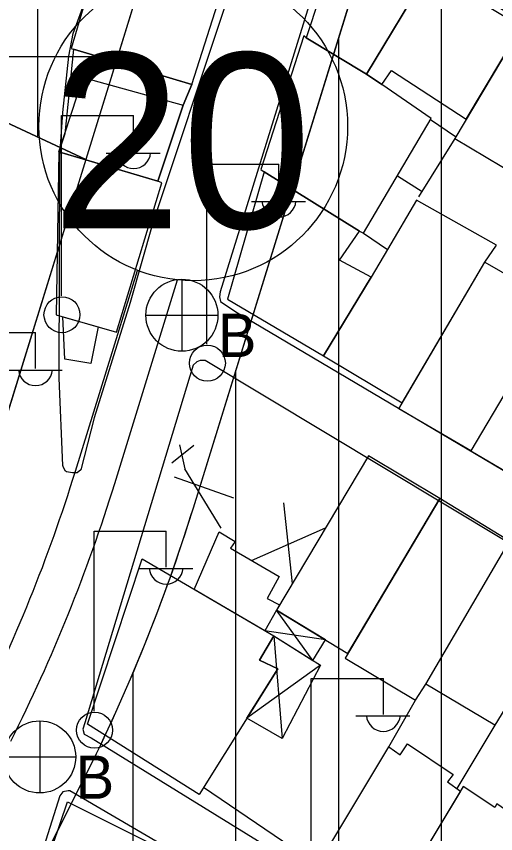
# Model space of a CAD drawing. Extents: x 417997 to 421451, y 4451742 to 4455216.
# Drawn here: x 419349.5 to 419396.1, y 4452795.1 to 4452874.4 of the extents above; entities that cross this region are included whole.
import ezdxf

# ---------------------------------------------------------------- set-up
doc = ezdxf.new("R2010")
doc.units = 0
for name, color, linetype in [('ADA', 7, 'Continuous'), ('ADAKENARI', 7, 'Continuous'), ('B_Mesken', 7, 'Continuous'), ('B_Sundurma', 7, 'Continuous'), ('B_Teras', 7, 'Continuous'), ('KALDIRIM', 7, 'Continuous'), ('KD_DAIRE', 7, 'Continuous'), ('KD_YGEN', 7, 'Continuous'), ('PL_K_TALI_IS_MRK', 7, 'Continuous'), ('PL_KON_MEV_350', 7, 'Continuous'), ('PL_TA_K_OTOPARK', 7, 'Continuous'), ('S_Elektrik_Diregi', 7, 'Continuous'), ('S_Rogar_Kapagi_Buski', 7, 'Continuous'), ('Sinir_Duvar_tek_tarafa_ait', 7, 'Continuous'), ('TR_ORTAYOGUNKONUT', 7, 'Continuous'), ('TR_TALIISMERK', 7, 'Continuous'), ('Yol_Sose', 7, 'Continuous')]:
    doc.layers.add(name, color=color, linetype=linetype)

msp = doc.modelspace()

# ---------------------------------------------------------------- linework, layer by layer
at = {"layer": 'ADA'}
msp.add_line((419311.592, 4452881.387), (419356.255, 4452860.545), dxfattribs=at)
msp.add_line((419311.592, 4452881.387), (419356.255, 4452860.545), dxfattribs=at)
at = {"layer": 'ADAKENARI'}
for p, q in [((419363.788, 4452884.887), (419356.255, 4452860.545)), ((419363.788, 4452884.887), (419356.255, 4452860.545)), ((419366.72, 4452826.711), (419382.894, 4452878.974)), ((419366.72, 4452826.711), (419382.894, 4452878.974)), ((419356.255, 4452860.545), (419347.614, 4452832.624)), ((419356.255, 4452860.545), (419347.614, 4452832.624)), ((419310.855, 4452710.649), (419356.122, 4452800.447)), ((419310.855, 4452710.649), (419356.122, 4452800.447))]:
    msp.add_line(p, q, dxfattribs=at)
msp.add_arc((419204.32, 4452876.971), 170, 333.24723, 342.80363, dxfattribs=at)
msp.add_arc((419204.32, 4452876.971), 170, 333.24723, 342.80363, dxfattribs=at)
at = {"layer": 'B_Mesken'}
for points in [[(419377.697, 4452872.374), (419383.535, 4452868.819), (419389.542, 4452878.773), (419381.505, 4452883.96)], [(419354.84, 4452871.325), (419366.558, 4452867.832), (419369.573, 4452877.276), (419357.806, 4452881.32)], [(419383.535, 4452868.819), (419385.035, 4452867.827), (419385.967, 4452869.184), (419393.242, 4452864.459), (419398.475, 4452873.234), (419398.62, 4452873.419), (419392.596, 4452877.057), (419392.824, 4452877.386), (419389.863, 4452879.143), (419389.542, 4452878.773)], [(419382.863, 4452853.569), (419383.254, 4452853.383), (419389.844, 4452864.514), (419385.035, 4452867.827), (419383.535, 4452868.819), (419377.697, 4452872.374), (419377.47, 4452872.539), (419373.285, 4452859.569), (419373.588, 4452859.339)], [(419399.739, 4452858.052), (419406.087, 4452868.693), (419398.475, 4452873.234), (419392.128, 4452862.592)], [(419365.73, 4452865.812), (419366.558, 4452867.832), (419355.062, 4452871.258), (419354.225, 4452863.04), (419353.651, 4452861.27), (419363.266, 4452858.435), (419365.73, 4452865.812), (419366.558, 4452867.832)], [(419353.651, 4452861.27), (419353.379, 4452845.442), (419359.262, 4452843.759), (419363.668, 4452858.286), (419363.266, 4452858.435)], [(419370.043, 4452846.985), (419379.381, 4452841.462), (419384.002, 4452849.095), (419380.937, 4452850.751), (419382.863, 4452853.569), (419373.588, 4452859.339)], [(419395.067, 4452850.575), (419396.17, 4452852.209), (419388.418, 4452856.593), (419385.601, 4452851.798), (419384.002, 4452849.095), (419379.381, 4452841.462), (419387.028, 4452836.897)], [(419395.067, 4452850.575), (419402.2, 4452846.443), (419401.146, 4452844.801), (419393.677, 4452832.252), (419386.691, 4452836.323)], [(419354.214, 4452841.13), (419354.049, 4452845.251), (419357.481, 4452844.269), (419356.769, 4452840.739)], [(419400.474, 4452828.245), (419407.985, 4452840.98), (419401.146, 4452844.801), (419393.677, 4452832.252)], [(419390.673, 4452827.625), (419383.747, 4452831.738), (419374.801, 4452816.774), (419381.744, 4452812.553)], [(419397.454, 4452823.45), (419390.673, 4452827.625), (419381.478, 4452812.105), (419388.322, 4452808.013), (419389.312, 4452809.584)], [(419369.228, 4452824.356), (419370.777, 4452823.442), (419370.32, 4452822.781), (419375.049, 4452820.018), (419373.883, 4452817.91), (419375.099, 4452817.272), (419374.801, 4452816.774), (419373.678, 4452814.766), (419366.81, 4452818.78)], [(419389.312, 4452809.584), (419397.454, 4452823.45), (419404.386, 4452819.243), (419396.039, 4452805.603)], [(419367.278, 4452798.846), (419356.438, 4452805.682), (419361.758, 4452821.734), (419374.551, 4452814.255), (419373.165, 4452811.914), (419374.932, 4452811.066)], [(419385.79, 4452787.715), (419378.804, 4452791.994), (419385.718, 4452803.502), (419386.828, 4452802.697), (419387.531, 4452803.765), (419391.989, 4452800.811), (419391.41, 4452800.092), (419392.673, 4452799.187)], [(419392.145, 4452783.234), (419399.709, 4452795.524), (419396.223, 4452797.937), (419396.037, 4452797.609), (419392.939, 4452799.631), (419385.601, 4452787.402)], [(419348.275, 4452776.641), (419347.352, 4452777.178), (419354.491, 4452798.139), (419368.218, 4452791.282), (419367.807, 4452790.55), (419360.493, 4452778.774), (419357.931, 4452774.651), (419356.331, 4452775.62), (419354.877, 4452772.857)]]:
    msp.add_lwpolyline(points, close=True, dxfattribs=at)
at = {"layer": 'B_Sundurma'}
for p, q in [((419364.628, 4452831.064), (419366.775, 4452832.802)), ((419365.375, 4452832.814), (419365.877, 4452830.5)), ((419369.413, 4452824.739), (419365.877, 4452830.5)), ((419364.846, 4452829.729), (419370.629, 4452827.671)), ((419375.47, 4452827.193), (419376.335, 4452819.34)), ((419372.369, 4452821.583), (419379.573, 4452824.756)), ((419378.321, 4452811.883), (419374.801, 4452816.774)), ((419379.567, 4452813.876), (419373.678, 4452814.766)), ((419374.551, 4452814.255), (419375.345, 4452804.294)), ((419379.068, 4452811.413), (419371.931, 4452806.274))]:
    msp.add_line(p, q, dxfattribs=at)
for points in [[(419378.321, 4452811.883), (419379.567, 4452813.876), (419374.801, 4452816.774), (419373.678, 4452814.766), (419374.551, 4452814.255)], [(419374.551, 4452814.255), (419379.068, 4452811.413), (419375.345, 4452804.294), (419371.931, 4452806.274), (419374.932, 4452811.066), (419373.165, 4452811.914)]]:
    msp.add_lwpolyline(points, close=True, dxfattribs=at)
at = {"layer": 'B_Teras'}
msp.add_lwpolyline([(419356.002, 4452868.515), (419365.73, 4452865.812), (419363.266, 4452858.435), (419353.651, 4452861.27)], close=True, dxfattribs=at)
at = {"layer": 'KALDIRIM'}
for p, q in [((419355.256, 4452830.259), (419361.296, 4452849.773)), ((419355.256, 4452830.259), (419361.296, 4452849.773)), ((419359.078, 4452829.077), (419365.194, 4452848.839)), ((419359.078, 4452829.077), (419365.194, 4452848.839))]:
    msp.add_line(p, q, dxfattribs=at)
for radius in [158, 158, 162, 162]:
    msp.add_arc((419204.32, 4452876.971), radius, 333.24723, 342.80363, dxfattribs=at)
at = {"layer": 'KD_DAIRE'}
msp.add_circle((419366.707, 4452863.762), 15, dxfattribs=at)
msp.add_circle((419366.707, 4452863.762), 15, dxfattribs=at)
at = {"layer": 'PL_K_TALI_IS_MRK'}
msp.add_lwpolyline([(419351.123, 4453030.039), (419355.52, 4453016.764), (419434.233, 4453007.553), (419385.322, 4452931.225), (419381.957, 4452925.774), (419378.777, 4452920.212), (419375.787, 4452914.546), (419372.99, 4452908.783), (419370.389, 4452902.929), (419367.986, 4452896.99), (419365.785, 4452890.974), (419363.788, 4452884.887), (419356.255, 4452860.545), (419311.592, 4452881.387), (419331.265, 4452969.872), (419325.562, 4453006.946), (419318.406, 4453048.334), (419318.411, 4453048.333), (419345.58, 4453046.776)], close=True, dxfattribs=at)
msp.add_lwpolyline([(419351.123, 4453030.039), (419355.52, 4453016.764), (419434.233, 4453007.553), (419385.322, 4452931.225), (419381.957, 4452925.774), (419378.777, 4452920.212), (419375.787, 4452914.546), (419372.99, 4452908.783), (419370.389, 4452902.929), (419367.986, 4452896.99), (419365.785, 4452890.974), (419363.788, 4452884.887), (419356.255, 4452860.545), (419311.592, 4452881.387), (419331.265, 4452969.872), (419325.562, 4453006.946), (419318.406, 4453048.334), (419318.411, 4453048.333), (419345.58, 4453046.776)], close=True, dxfattribs=at)
at = {"layer": 'PL_KON_MEV_350'}
msp.add_lwpolyline([(419466.594, 4452606.411), (419460.376, 4452607.831), (419454.262, 4452609.644), (419448.276, 4452611.844), (419442.443, 4452614.421), (419436.785, 4452617.364), (419431.327, 4452620.662), (419314.743, 4452696.278), (419310.855, 4452710.649), (419356.122, 4452800.447), (419357.685, 4452803.629), (419359.18, 4452806.842), (419360.609, 4452810.086), (419361.969, 4452813.358), (419363.261, 4452816.659), (419364.484, 4452819.985), (419365.637, 4452823.337), (419366.72, 4452826.711), (419382.894, 4452878.974)], dxfattribs=at)
at = {"layer": 'PL_TA_K_OTOPARK'}
msp.add_lwpolyline([(419356.255, 4452860.545), (419347.614, 4452832.624), (419347.014, 4452830.728), (419346.388, 4452828.841), (419345.737, 4452826.961), (419345.062, 4452825.091), (419344.362, 4452823.229), (419343.637, 4452821.377), (419342.888, 4452819.535), (419342.114, 4452817.703), (419299.088, 4452839.705), (419311.592, 4452881.387)], close=True, dxfattribs=at)
msp.add_lwpolyline([(419356.255, 4452860.545), (419347.614, 4452832.624), (419347.014, 4452830.728), (419346.388, 4452828.841), (419345.737, 4452826.961), (419345.062, 4452825.091), (419344.362, 4452823.229), (419343.637, 4452821.377), (419342.888, 4452819.535), (419342.114, 4452817.703), (419299.088, 4452839.705), (419311.592, 4452881.387)], close=True, dxfattribs=at)
at = {"layer": 'S_Elektrik_Diregi'}
for p, q in [((419353.915, 4452847.3), (419353.915, 4452864.8)), ((419353.915, 4452864.8), (419360.915, 4452864.8)), ((419360.915, 4452861.3), (419360.915, 4452864.8)), ((419358.255, 4452861.16), (419363.505, 4452861.16)), ((419368.043, 4452842.597), (419368.043, 4452860.097)), ((419368.043, 4452860.097), (419375.043, 4452860.097)), ((419375.043, 4452856.597), (419375.043, 4452860.097)), ((419372.383, 4452856.457), (419377.633, 4452856.457)), ((419344.374, 4452843.723), (419351.374, 4452843.723)), ((419351.374, 4452840.223), (419351.374, 4452843.723)), ((419348.714, 4452840.083), (419353.964, 4452840.083)), ((419357.073, 4452806.947), (419357.073, 4452824.447)), ((419357.073, 4452824.447), (419364.073, 4452824.447)), ((419364.073, 4452820.947), (419364.073, 4452824.447)), ((419361.413, 4452820.807), (419366.663, 4452820.807)), ((419378.187, 4452792.635), (419378.187, 4452810.135)), ((419378.187, 4452810.135), (419385.187, 4452810.135)), ((419385.187, 4452806.635), (419385.187, 4452810.135)), ((419382.527, 4452806.495), (419387.777, 4452806.495))]:
    msp.add_line(p, q, dxfattribs=at)
for centre in [(419353.951, 4452845.465), (419368.079, 4452840.762), (419357.109, 4452805.112)]:
    msp.add_circle(centre, 1.75, dxfattribs=at)
for centre in [(419360.916, 4452861.313), (419375.043, 4452856.61), (419351.375, 4452840.236), (419364.074, 4452820.96), (419385.188, 4452806.648)]:
    msp.add_arc(centre, 1.658, 184.83843, 355.14641, dxfattribs=at)
at = {"layer": 'S_Rogar_Kapagi_Buski'}
for p, q in [((419365.604, 4452848.915), (419365.604, 4452841.915)), ((419362.104, 4452845.415), (419369.104, 4452845.415)), ((419351.784, 4452806.005), (419351.784, 4452799.005)), ((419348.284, 4452802.505), (419355.284, 4452802.505))]:
    msp.add_line(p, q, dxfattribs=at)
for centre in [(419365.604, 4452845.415), (419351.784, 4452802.505)]:
    msp.add_circle(centre, 3.5, dxfattribs=at)
at = {"layer": 'Sinir_Duvar_tek_tarafa_ait'}
for points in [[(419392.211, 4452862.729), (419389.767, 4452864.382)], [(419392.128, 4452862.592), (419388.618, 4452856.898)], [(419386.553, 4452858.954), (419388.952, 4452857.439)], [(419383.254, 4452853.383), (419385.601, 4452851.798)], [(419385.718, 4452803.502), (419388.322, 4452808.013)], [(419396.039, 4452805.603), (419392.339, 4452799.427)], [(419378.804, 4452791.994), (419367.705, 4452799.526)]]:
    msp.add_lwpolyline(points, dxfattribs=at)
at = {"layer": 'TR_ORTAYOGUNKONUT'}
for p, q in [((419390.855, 4452749.961), (419390.855, 4452878.929)), ((419390.855, 4452749.961), (419390.855, 4452878.929)), ((419380.855, 4452747.829), (419380.855, 4452872.383)), ((419380.855, 4452747.829), (419380.855, 4452872.383)), ((419370.855, 4452739.822), (419370.855, 4452840.071)), ((419370.855, 4452739.822), (419370.855, 4452840.071)), ((419360.855, 4452666.37), (419360.855, 4452810.677)), ((419360.855, 4452666.37), (419360.855, 4452810.677))]:
    msp.add_line(p, q, dxfattribs=at)
at = {"layer": 'TR_TALIISMERK'}
for p, q in [((419351.592, 4452862.721), (419351.592, 4453028.624)), ((419351.592, 4452862.721), (419351.592, 4453028.624)), ((419334.826, 4452870.545), (419359.35, 4452870.545)), ((419334.826, 4452870.545), (419359.35, 4452870.545))]:
    msp.add_line(p, q, dxfattribs=at)
at = {"layer": 'Yol_Sose'}
msp.add_lwpolyline([(419369.745, 4452875.299), (419362.777, 4452854.377), (419360.591, 4452846.648), (419357.069, 4452835.439), (419355.798, 4452830.39), (419355.414, 4452830.095), (419354.978, 4452830.096), (419354.403, 4452830.184), (419354.282, 4452830.272), (419354.091, 4452830.62), (419354.022, 4452830.812), (419353.685, 4452839.313), (419353.739, 4452860.856), (419354.032, 4452865.105), (419354.607, 4452870.572), (419355.032, 4452872.765), (419362.837, 4452894.029)], dxfattribs=at)
for points in [[(419370.851, 4452845.752), (419413.356, 4452820.571), (419433.377, 4452808.92), (419434.929, 4452808.254), (419435.271, 4452808.23), (419435.706, 4452808.321), (419454.452, 4452839.092), (419454.568, 4452839.594), (419454.318, 4452840.097), (419453.794, 4452840.486), (419426.931, 4452856.288), (419381.467, 4452884.628), (419381.01, 4452884.72), (419380.712, 4452884.378), (419369.326, 4452847.674), (419369.256, 4452847.194), (419369.346, 4452846.737)], [(419356.776, 4452804.371), (419393.254, 4452781.863), (419411.709, 4452770.403), (419412.257, 4452770.242), (419412.462, 4452770.242), (419412.691, 4452770.264), (419413.469, 4452770.878), (419432.017, 4452801.144), (419432.179, 4452801.623), (419432.135, 4452802.08), (419431.953, 4452802.514), (419367.879, 4452841.002), (419367.377, 4452841.003), (419367.057, 4452840.89), (419366.713, 4452840.571), (419356.187, 4452805.811), (419355.979, 4452805.218), (419356.115, 4452804.715)], [(419332.661, 4452667.232), (419343.534, 4452660.75), (419344.057, 4452660.566), (419344.536, 4452660.633), (419356.582, 4452678.121), (419375.971, 4452710.24), (419387.612, 4452729.211), (419409.906, 4452764.808), (419410.159, 4452765.422), (419410.229, 4452766.106), (419409.845, 4452766.973), (419354.705, 4452799.226), (419354.546, 4452799.226), (419354.044, 4452799.114), (419353.746, 4452798.727), (419333.109, 4452733.5), (419314.492, 4452679.729), (419314.399, 4452679.319), (419314.399, 4452679.046), (419314.398, 4452679), (419314.875, 4452678.383), (419332.206, 4452667.506)]]:
    msp.add_lwpolyline(points, close=True, dxfattribs=at)

# ---------------------------------------------------------------- texts
at = {"layer": 'KD_YGEN'}
msp.add_text('20', height=17, dxfattribs=at).set_placement((419352.942, 4452853.867))
msp.add_text('20', height=17, dxfattribs=at).set_placement((419352.942, 4452853.867))
at = {"layer": 'S_Rogar_Kapagi_Buski'}
for p in [(419369.104, 4452841.35), (419355.284, 4452798.44)]:
    msp.add_text('B', height=4.2, dxfattribs=at).set_placement(p)

doc.saveas('drawing.dxf')
